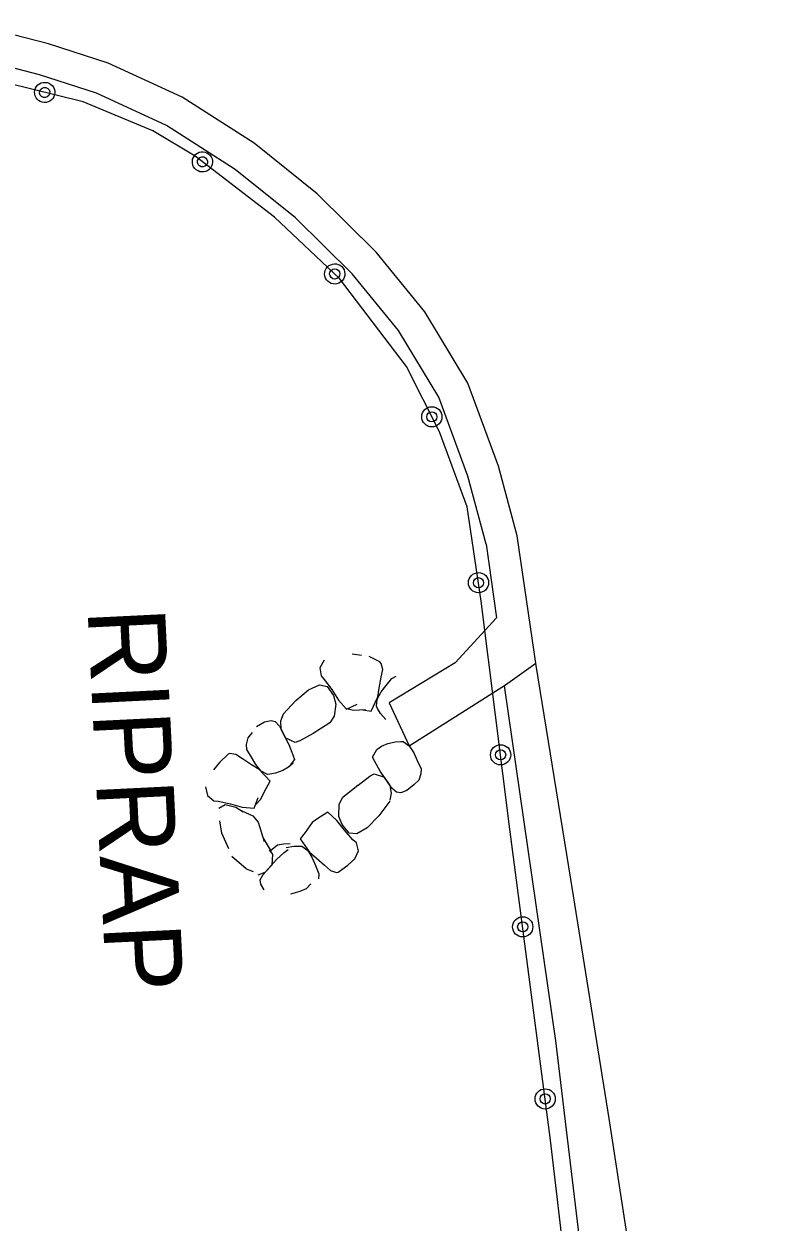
# Model space of a CAD drawing. Extents: x 588843 to 2552415, y 180129 to 269402.
# Drawn here: x 593781.7 to 593840.4, y 188094.6 to 188187.6 of the extents above; entities that cross this region are included whole.
import ezdxf

# ---------------------------------------------------------------- set-up
doc = ezdxf.new("R2010")
doc.units = 0
for name, color, linetype in [('E_BMGRD_P', 7, 'Continuous'), ('E_DRN_RipRap', 7, 'Continuous'), ('E_DRN_RipRap_Text', 7, 'Continuous'), ('E_RDWY', 7, 'Continuous'), ('E_RDWY_C_and_G', 7, 'Continuous'), ('E_RDWY_Gravel', 7, 'Continuous')]:
    doc.layers.add(name, color=color, linetype=linetype)

# ---------------------------------------------------------------- blocks, each defined once
blk = doc.blocks.new('RIPRT')
at = {"layer": 'E_DRN_RipRap_Text'}
blk.add_text('RIPRAP', height=12, dxfattribs=at).set_placement((-0.14, -3.59))

msp = doc.modelspace()

# ---------------------------------------------------------------- linework, layer by layer
at = {"layer": 'E_BMGRD_P'}
msp.add_lwpolyline([(593830.307, 188022.684), (593827.217, 188056.444), (593824.931, 188080.282), (593822.498, 188100.996), (593819.351, 188125.139), (593817.129, 188142.844), (593816.034, 188150.148), (593813.883, 188155.973), (593811.339, 188161.057), (593806.131, 188167.892), (593801.083, 188172.642), (593794.933, 188177.371), (593791.646, 188179.336), (593786.247, 188181.588), (593778.375, 188183.535), (593772.933, 188184.239), (593767.454, 188184.05), (593756.026, 188181.325), (593722.562, 188168.08), (593679.995, 188149.052), (593634.789, 188127.934), (593598.423, 188109.804)], dxfattribs=at)
for centre, radius in [((593813.295, 188157.149), 0.784), ((593813.294, 188157.149), 0.395), ((593816.915, 188144.27), 0.784), ((593816.915, 188144.269), 0.395), ((593818.627, 188130.911), 0.784), ((593818.626, 188130.911), 0.395), ((593820.34, 188117.552), 0.784), ((593820.34, 188117.552), 0.395), ((593822.081, 188104.197), 0.784), ((593822.08, 188104.197), 0.395)]:
    msp.add_circle(centre, radius, dxfattribs=at)
for centre, major_axis in [((593783.264, 188182.326), (0.762, -0.188)), ((593783.264, 188182.325), (0.384, -0.095)), ((593795.501, 188176.935), (0.622, -0.478)), ((593795.501, 188176.934), (0.313, -0.241)), ((593805.763, 188168.238), (0.571, -0.538)), ((593805.763, 188168.238), (0.288, -0.271))]:
    msp.add_ellipse(centre, major_axis=major_axis, ratio=0.999999, dxfattribs=at)
at = {"layer": 'E_DRN_RipRap'}
for p, q in [((593807.83, 188138.615), (593807.105, 188138.723)), ((593809.271, 188138.12), (593808.419, 188138.544)), ((593804.95, 188138.252), (593804.597, 188137.664)), ((593804.597, 188137.664), (593804.696, 188137.038)), ((593809.374, 188138.007), (593809.271, 188138.12)), ((593809.485, 188137.541), (593809.374, 188138.007)), ((593804.696, 188137.038), (593804.94, 188136.765)), ((593804.94, 188136.765), (593805.53, 188135.967)), ((593809.205, 188136.09), (593809.365, 188136.933)), ((593809.365, 188136.933), (593809.485, 188137.541)), ((593809.751, 188136.3), (593810.177, 188136.842)), ((593810.177, 188136.842), (593810.522, 188137.006)), ((593802.733, 188135.117), (593803.73, 188135.956)), ((593803.73, 188135.956), (593804.589, 188136.347)), ((593804.589, 188136.347), (593805.175, 188136.219)), ((593805.175, 188136.219), (593805.666, 188135.506)), ((593805.53, 188135.967), (593806.045, 188135.143)), ((593809.039, 188135.225), (593809.366, 188135.797)), ((593809.095, 188135.421), (593809.205, 188136.09)), ((593809.366, 188135.797), (593809.751, 188136.3)), ((593801.749, 188134.054), (593802.733, 188135.117)), ((593805.666, 188135.506), (593805.85, 188134.852)), ((593805.85, 188134.852), (593805.715, 188133.902)), ((593806.045, 188135.143), (593806.684, 188134.449)), ((593806.684, 188134.449), (593807.507, 188134.844)), ((593808.581, 188134.286), (593809.095, 188135.421)), ((593808.99, 188134.673), (593809.039, 188135.225)), ((593801.749, 188134.054), (593801.549, 188133.524)), ((593805.715, 188133.902), (593805.371, 188133.39)), ((593806.698, 188134.51), (593807.217, 188134.372)), ((593807.217, 188134.372), (593808.157, 188134.422)), ((593807.936, 188134.402), (593808.581, 188134.286)), ((593809.076, 188134.512), (593808.99, 188134.673)), ((593809.315, 188134.114), (593809.076, 188134.512)), ((593809.718, 188133.639), (593809.315, 188134.114)), ((593799.703, 188133.109), (593800.322, 188133.475)), ((593800.322, 188133.475), (593800.826, 188133.578)), ((593800.826, 188133.578), (593801.144, 188133.503)), ((593801.144, 188133.503), (593801.469, 188133.127)), ((593801.469, 188133.127), (593802.193, 188131.698)), ((593801.549, 188133.524), (593801.577, 188132.911)), ((593801.577, 188132.911), (593801.921, 188132.214)), ((593805.371, 188133.39), (593804.082, 188132.551)), ((593798.911, 188131.716), (593799.034, 188132.232)), ((593799.034, 188132.232), (593799.373, 188132.648)), ((593802.684, 188131.859), (593801.921, 188132.214)), ((593803.06, 188131.995), (593802.684, 188131.859)), ((593804.082, 188132.551), (593803.06, 188131.995)), ((593798.948, 188131.328), (593798.911, 188131.716)), ((593799.304, 188130.722), (593798.948, 188131.328)), ((593802.193, 188131.698), (593802.512, 188130.913)), ((593808.687, 188130.732), (593809.019, 188131.318)), ((593809.019, 188131.318), (593809.4, 188131.576)), ((593809.4, 188131.576), (593809.87, 188131.782)), ((593809.87, 188131.782), (593810.45, 188131.911)), ((593810.45, 188131.911), (593810.894, 188131.931)), ((593810.894, 188131.931), (593811.07, 188131.929)), ((593811.07, 188131.929), (593811.528, 188131.618)), ((593811.528, 188131.618), (593811.887, 188131.051)), ((593811.887, 188131.051), (593812.162, 188130.466)), ((593796.816, 188130.32), (593796.358, 188129.742)), ((593797.483, 188130.961), (593796.816, 188130.32)), ((593797.62, 188131.015), (593797.483, 188130.961)), ((593798.082, 188130.943), (593797.62, 188131.015)), ((593798.6, 188130.599), (593798.082, 188130.943)), ((593799.318, 188130.129), (593798.6, 188130.599)), ((593799.638, 188130.169), (593799.304, 188130.722)), ((593799.894, 188129.772), (593799.318, 188130.129)), ((593800.054, 188129.645), (593799.638, 188130.169)), ((593802.531, 188130.251), (593802.176, 188129.945)), ((593802.637, 188130.544), (593802.217, 188130.007)), ((593802.512, 188130.913), (593802.637, 188130.544)), ((593808.861, 188130.384), (593808.687, 188130.732)), ((593809.283, 188129.649), (593808.861, 188130.384)), ((593812.162, 188130.466), (593812.453, 188129.825)), ((593800.764, 188128.857), (593799.894, 188129.772)), ((593800.543, 188129.389), (593800.054, 188129.645)), ((593800.719, 188129.409), (593800.543, 188129.389)), ((593801.161, 188129.483), (593800.719, 188129.409)), ((593801.727, 188129.682), (593801.161, 188129.483)), ((593802.176, 188129.945), (593801.727, 188129.682)), ((593807.57, 188128.563), (593808.483, 188129.244)), ((593808.483, 188129.244), (593808.829, 188129.427)), ((593808.829, 188129.427), (593809.62, 188129.174)), ((593810.189, 188128.33), (593809.283, 188129.649)), ((593812.451, 188129.439), (593812.278, 188128.944)), ((593812.453, 188129.825), (593812.451, 188129.439)), ((593795.739, 188128.42), (593795.885, 188127.744)), ((593800.009, 188127.44), (593800.446, 188128.295)), ((593800.446, 188128.295), (593800.764, 188128.857)), ((593806.399, 188127.629), (593807.58, 188128.588)), ((593810.054, 188128.53), (593809.62, 188129.174)), ((593810.167, 188127.927), (593810.054, 188128.53)), ((593810.558, 188128), (593810.189, 188128.33)), ((593811.901, 188128.575), (593811.351, 188128.134)), ((593812.278, 188128.944), (593811.901, 188128.575)), ((593795.885, 188127.744), (593796.374, 188127.344)), ((593796.374, 188127.344), (593796.728, 188127.305)), ((593799.502, 188126.755), (593799.814, 188127.605)), ((593799.631, 188127.059), (593800.009, 188127.44)), ((593806.114, 188127.086), (593806.399, 188127.629)), ((593810.049, 188127.377), (593810.167, 188127.927)), ((593810.878, 188127.967), (593810.558, 188128)), ((593811.351, 188128.134), (593810.878, 188127.967)), ((593796.728, 188127.305), (593797.676, 188127.108)), ((593796.762, 188126.757), (593797.259, 188127.057)), ((593797.259, 188127.057), (593798.081, 188126.856)), ((593797.676, 188127.108), (593798.589, 188126.842)), ((593798.081, 188126.856), (593798.648, 188126.494)), ((593798.552, 188126.571), (593799.412, 188126.16)), ((593798.589, 188126.842), (593799.502, 188126.755)), ((593805.218, 188126.447), (593804.45, 188125.974)), ((593805.918, 188125.819), (593805.218, 188126.447)), ((593806.079, 188126.128), (593806.114, 188127.086)), ((593810.03, 188127.321), (593809.172, 188126.168)), ((593796.999, 188124.827), (593796.84, 188125.778)), ((593799.412, 188126.16), (593799.811, 188125.675)), ((593799.811, 188125.675), (593800.286, 188124.173)), ((593804.022, 188125.657), (593803.468, 188124.882)), ((593804.45, 188125.974), (593804.022, 188125.657)), ((593806.51, 188125.05), (593805.918, 188125.819)), ((593806.328, 188125.496), (593806.079, 188126.128)), ((593806.885, 188124.835), (593806.328, 188125.496)), ((593809.172, 188126.168), (593808.278, 188125.237)), ((593797.545, 188123.609), (593796.999, 188124.827)), ((593803.468, 188124.882), (593803.074, 188124.377)), ((593807.172, 188124.315), (593806.51, 188125.05)), ((593807.474, 188124.765), (593806.885, 188124.835)), ((593808.278, 188125.237), (593807.474, 188124.765)), ((593800.209, 188124.433), (593800.829, 188123.412)), ((593800.766, 188123.493), (593801.312, 188123.913)), ((593801.312, 188123.913), (593801.78, 188124.011)), ((593801.78, 188124.011), (593802.313, 188124.027)), ((593802.004, 188123.711), (593802.593, 188123.821)), ((593802.593, 188123.821), (593803.041, 188123.827)), ((593803.041, 188123.827), (593803.218, 188123.82)), ((593803.074, 188124.377), (593803.808, 188123.344)), ((593803.218, 188123.82), (593803.667, 188123.493)), ((593807.441, 188124.067), (593807.172, 188124.315)), ((593807.603, 188123.454), (593807.441, 188124.067)), ((593798.902, 188122.049), (593797.787, 188123.022)), ((593800.203, 188121.63), (593801.249, 188122.778)), ((593800.666, 188123.517), (593800.925, 188123.198)), ((593800.925, 188123.198), (593800.876, 188122.353)), ((593801.249, 188122.778), (593801.851, 188123.333)), ((593801.851, 188123.333), (593802.144, 188123.57)), ((593803.667, 188123.493), (593804.005, 188122.914)), ((593803.808, 188123.344), (593804.329, 188122.905)), ((593804.005, 188122.914), (593804.259, 188122.319)), ((593804.329, 188122.905), (593804.974, 188122.333)), ((593806.781, 188122.336), (593807.316, 188122.835)), ((593807.316, 188122.835), (593807.603, 188123.454)), ((593798.902, 188122.049), (593799.437, 188121.858)), ((593799.812, 188121.581), (593800.362, 188121.802)), ((593800.362, 188121.802), (593800.876, 188122.353)), ((593804.259, 188122.319), (593804.527, 188121.668)), ((593804.974, 188122.333), (593805.439, 188121.916)), ((593805.439, 188121.916), (593805.887, 188121.774)), ((593805.887, 188121.774), (593806.031, 188121.807)), ((593806.031, 188121.807), (593806.781, 188122.336)), ((593799.976, 188121.199), (593800.203, 188121.63)), ((593800.022, 188120.87), (593799.976, 188121.199)), ((593800.298, 188120.42), (593800.022, 188120.87)), ((593803.905, 188120.897), (593803.548, 188120.502)), ((593804.527, 188121.668), (593804.509, 188121.281)), ((593803.042, 188120.3), (593802.341, 188120.095)), ((593803.548, 188120.502), (593803.042, 188120.3))]:
    msp.add_line(p, q, dxfattribs=at)
at = {"layer": 'E_RDWY'}
for points in [[(593837.061, 187831.562), (593838.124, 187849.576), (593838.892, 187866.177), (593839.224, 187877.272), (593839.517, 187889.783), (593839.856, 187904.612), (593840.099, 187920.136), (593840.374, 187936.355), (593840.291, 187952.835), (593840.09, 187970.552), (593839.864, 187982.579), (593839.532, 187994.349), (593838.863, 188011.478), (593838.184, 188024.719), (593837.482, 188035.386), (593834.929, 188052.043), (593832.274, 188068.932), (593829.742, 188085.151), (593827.042, 188102.684), (593824.068, 188121.25), (593821.385, 188137.831), (593819.919, 188147.902)], [(593817.504, 188147.254), (593818.316, 188141.53), (593815.099, 188138.046), (593809.98, 188134.937), (593811.528, 188131.618), (593819.013, 188136.344), (593821.357, 188138.025)]]:
    msp.add_lwpolyline(points, dxfattribs=at)
at = {"layer": 'E_RDWY_C_and_G'}
for points in [[(593819.919, 188147.902), (593818.469, 188153.304), (593816.085, 188159.756), (593812.752, 188165.288), (593808.964, 188169.939), (593804.386, 188174.465), (593799.504, 188178.378), (593793.921, 188181.965), (593788.191, 188184.595), (593783.565, 188186.093), (593779.931, 188187.037), (593774.893, 188187.603), (593770.578, 188187.642), (593766.138, 188187.353), (593759.329, 188185.941), (593752.796, 188183.342)], [(593817.504, 188147.254), (593816.084, 188152.545), (593813.822, 188158.668), (593810.701, 188163.846), (593807.111, 188168.256), (593802.721, 188172.595), (593798.043, 188176.345), (593792.718, 188179.766), (593787.281, 188182.262), (593782.866, 188183.692), (593779.475, 188184.572), (593774.742, 188185.104), (593770.648, 188185.141), (593766.474, 188184.87), (593760.051, 188183.537), (593753.72, 188181.019)]]:
    msp.add_lwpolyline(points, dxfattribs=at)
at = {"layer": 'E_RDWY_Gravel'}
msp.add_lwpolyline([(593818.896, 188136.27), (593822.875, 188108.695), (593826.835, 188075.701), (593830.352, 188045.568)], dxfattribs=at)

# ---------------------------------------------------------------- block references
at = {"layer": 'E_DRN_RipRap_Text', "xscale": 0.49999999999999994, "yscale": 0.5, "rotation": -87.17004709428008}
msp.add_blockref('RIPRT', (593788.384, 188142.211), dxfattribs=at)

doc.saveas('drawing.dxf')
